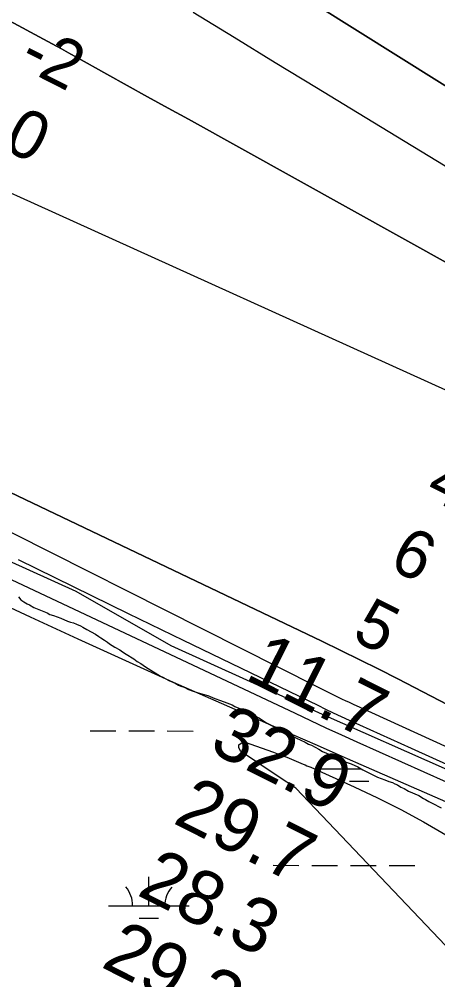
# Model space of a CAD drawing. Extents: x 3219052 to 3256913, y 800770 to 826146.
# Drawn here: x 3238098 to 3238618, y 813264 to 814457 of the extents above; entities that cross this region are included whole.
import ezdxf

# ---------------------------------------------------------------- set-up
doc = ezdxf.new("R2010")
doc.units = 0
for name, color, linetype in [('V-RIVR-EDGE', 7, 'Continuous'), ('V-RIVR-RANG', 7, 'Continuous'), ('V-SITE-VEGE', 7, 'Continuous'), ('V-TOPO-DPTH', 7, 'Continuous'), ('V-TOPO-MAJR', 7, 'Continuous'), ('V-TOPO-MINR', 7, 'Continuous'), ('V-TOPO-WATR', 7, 'Continuous'), ('V-WETL-SWMP', 7, 'Continuous')]:
    doc.layers.add(name, color=color, linetype=linetype)

msp = doc.modelspace()

# ---------------------------------------------------------------- linework, layer by layer
at = {"layer": 'V-RIVR-EDGE'}
for points in [[(3237765.4, 813939.6), (3237832.1, 813904.3), (3237904, 813876.4), (3237927.7, 813858.6), (3237975.5, 813833.1), (3238052.5, 813798.6), (3238167.8, 813746.5), (3238286.2, 813679), (3238474.2, 813593.9)], [(3238474.2, 813593.9), (3238629.4, 813525.1)]]:
    msp.add_lwpolyline(points, dxfattribs=at)
at = {"layer": 'V-SITE-VEGE'}
msp.add_lwpolyline([(3238096.5, 813739.7), (3238099.5, 813736), (3238103.3, 813733.2), (3238107.6, 813730.9), (3238110.5, 813729.5), (3238115.8, 813726.3), (3238132.1, 813719.5), (3238135.4, 813717.6), (3238140.2, 813716.3), (3238149.3, 813713.2), (3238157.4, 813709.5), (3238161.2, 813708.2), (3238165.1, 813707.3), (3238168.9, 813705.5), (3238173.7, 813703.7), (3238176.6, 813701.8), (3238181.4, 813699.1), (3238192.4, 813693.1), (3238196.7, 813690.3), (3238199.1, 813688.5), (3238203.5, 813685.7), (3238207.3, 813683.4), (3238209.7, 813681.1), (3238216.4, 813676.9), (3238222.7, 813673.7), (3238226, 813671.4), (3238230.4, 813668.2), (3238240, 813662.7), (3238244.3, 813659.4), (3238248.6, 813656.7), (3238254.4, 813652.5), (3238273.2, 813641), (3238276, 813639.6), (3238283.7, 813635.5), (3238291.4, 813632.3), (3238295.7, 813630), (3238298.6, 813628.6), (3238302.4, 813627.3), (3238308.1, 813624.5), (3238313.9, 813622.3), (3238318.6, 813620.9), (3238325.8, 813618.7), (3238332, 813616.9), (3238340.6, 813613.3), (3238347.8, 813610.6), (3238355.5, 813607.9), (3238362.2, 813605.2), (3238365.5, 813603.3), (3238380.8, 813597), (3238384.2, 813594.7), (3238392.8, 813590.5), (3238396.2, 813588.7), (3238404.8, 813583.2), (3238412, 813579.5), (3238415.9, 813577.2), (3238424.5, 813572.6), (3238432.6, 813568.5), (3238438.9, 813565.8), (3238442.2, 813563.9), (3238452.8, 813558.9), (3238457.1, 813556.6), (3238460.9, 813555.3), (3238470, 813550.2), (3238474.4, 813547.5), (3238484.4, 813543.4), (3238502.6, 813534.7), (3238510.3, 813532), (3238518.4, 813528.4), (3238524.6, 813524.7), (3238531.4, 813521.5), (3238537.1, 813518.3), (3238542.9, 813515.5), (3238551.9, 813512.4), (3238557.2, 813510.1), (3238561.5, 813508.8), (3238564.4, 813507.4), (3238567.7, 813506), (3238572.1, 813503.3), (3238575.9, 813501.4), (3238581.6, 813498.2), (3238594.1, 813492.8), (3238599.9, 813489.1), (3238602.7, 813487.7), (3238606.6, 813485.4), (3238610.9, 813483.1), (3238621.9, 813477.6)], dxfattribs=at)
at = {"layer": 'V-TOPO-DPTH'}
for points in [[(3238705.8, 814111.8), (3238307.8, 814332.8), (3238282.5, 814346.8), (3238257.2, 814360.9), (3238231.9, 814375), (3238206.6, 814389), (3238167.8, 814410.6), (3238161.8, 814413.9), (3238155.9, 814417.2), (3238150, 814420.4), (3238144, 814423.6), (3237988.9, 814507.3)], [(3237988.9, 814507.3), (3238144, 814423.6), (3238150, 814420.4), (3238155.9, 814417.2), (3238161.8, 814413.9), (3238167.8, 814410.6), (3238206.6, 814389), (3238231.9, 814375), (3238257.2, 814360.9), (3238282.5, 814346.8), (3238307.8, 814332.8), (3238705.8, 814111.8)], [(3238467.2, 814474.8), (3238776.3, 814281.2)], [(3238776.3, 814281.2), (3238467.2, 814474.8)], [(3238939.4, 813444.7), (3238568, 813637.6), (3238544.6, 813649.6), (3238521, 813661.5), (3238497.4, 813673.1), (3238473.6, 813684.6), (3238077.1, 813873.7)], [(3238939.4, 813444.7), (3238568, 813637.6), (3238544.6, 813649.6), (3238521, 813661.5), (3238497.4, 813673.1), (3238473.6, 813684.6), (3238077.1, 813873.7)], [(3238096.2, 813785.9), (3238164.5, 813752.3), (3238232.9, 813718.9), (3238301.4, 813685.7), (3238468.6, 813604.8), (3238478.3, 813600.1), (3238488, 813595.5), (3238497.8, 813591), (3238507.6, 813586.5), (3238584.7, 813551.6), (3238633.1, 813529.7)]]:
    msp.add_lwpolyline(points, dxfattribs=at)
at = {"layer": 'V-TOPO-MAJR'}
msp.add_lwpolyline([(3238951, 812966.5), (3238441.3, 813501.9), (3238430.3, 813509.2), (3238419.4, 813516.5), (3238372.7, 813548), (3238370.7, 813552.4), (3238370.7, 813555.9), (3238373.5, 813557.9), (3238378.2, 813558.9), (3238405.3, 813549.6), (3238413.7, 813546.6), (3238422.1, 813543.4), (3238430.4, 813540.2), (3238438.7, 813536.8), (3238450.5, 813531.8), (3238452.8, 813530.8), (3238455.2, 813529.8), (3238457.6, 813528.8), (3238459.9, 813527.8), (3238513.9, 813503.5), (3238543, 813489.8), (3238571.8, 813475.5), (3238600, 813460.1), (3238627.9, 813444.1)], dxfattribs=at)
at = {"layer": 'V-TOPO-MINR'}
for points in [[(3237988.9, 814507.3), (3238144, 814423.6), (3238150, 814420.4), (3238155.9, 814417.2), (3238161.8, 814413.9), (3238167.8, 814410.6), (3238206.6, 814389), (3238231.9, 814375), (3238257.2, 814360.9), (3238282.5, 814346.8), (3238307.8, 814332.8), (3238705.8, 814111.8)], [(3238467.2, 814474.8), (3238776.3, 814281.2)], [(3238313.6, 814465.9), (3238364.7, 814434.7), (3238415.8, 814403.5), (3238466.9, 814372.4), (3238518.1, 814341.2), (3238724.2, 814215.9)], [(3237506.4, 814461.9), (3237822.7, 814347), (3237864.5, 814331.4), (3237906.3, 814315.5), (3237947.8, 814299.1), (3237989.1, 814282.3), (3238048.9, 814257.5), (3238060.2, 814252.7), (3238071.5, 814247.9), (3238082.8, 814243), (3238094, 814238), (3238653.9, 813984.9)], [(3237947.8, 813890), (3238467.6, 813628), (3238472.5, 813625.5), (3238477.4, 813623.1), (3238482.3, 813620.6), (3238487.2, 813618.2), (3238495.7, 813614.1), (3238496.4, 813613.7), (3238498.3, 813612.8), (3238503.5, 813610.5), (3238506.8, 813609), (3238510, 813607.5), (3238513.3, 813606), (3238516.5, 813604.5), (3239064.6, 813354.5)], [(3237901.8, 813811.9), (3238111.1, 813714.6), (3238170.3, 813687.3), (3238229.5, 813660.3), (3238289, 813633.7), (3238348.5, 813607.4), (3238406.8, 813581.8), (3238437.3, 813568.5), (3238467.8, 813555.1), (3238498.4, 813541.7), (3238528.9, 813528.4), (3238949, 813344.8)], [(3238009.5, 813797.4), (3238440.4, 813594.9), (3238459.6, 813585.9), (3238478.8, 813577), (3238498, 813568.3), (3238517.3, 813559.6), (3238711.7, 813472.5)], [(3238096.2, 813785.9), (3238164.5, 813752.3), (3238232.9, 813718.9), (3238301.4, 813685.7), (3238468.6, 813604.8), (3238478.3, 813600.1), (3238488, 813595.5), (3238497.8, 813591), (3238507.6, 813586.5), (3238584.7, 813551.6), (3238633.1, 813529.7)]]:
    msp.add_lwpolyline(points, dxfattribs=at)
at = {"layer": 'V-TOPO-WATR'}
msp.add_lwpolyline([(3238077.1, 813873.7), (3238473.6, 813684.6), (3238497.4, 813673.1), (3238521, 813661.5), (3238544.6, 813649.6), (3238568, 813637.6), (3238939.4, 813444.7)], dxfattribs=at)
at = {"layer": 'V-WETL-SWMP'}
for p, q in [((3238185.6, 813573.1), (3238217.6, 813573)), ((3238233.6, 813573), (3238265.6, 813572.9)), ((3238281.6, 813572.9), (3238313.6, 813572.8)), ((3238470.4, 813526.1), (3238522.5, 813526)), ((3238520.4, 813526), (3238520.4, 813527.2)), ((3238508.3, 813510.5), (3238532.3, 813510.5)), ((3238413.3, 813406.1), (3238445.3, 813406)), ((3238461.3, 813406), (3238493.3, 813405.9)), ((3238509.3, 813405.9), (3238541.3, 813405.8)), ((3238557.3, 813405.8), (3238589.3, 813405.7)), ((3238258.6, 813355.7), (3238258.6, 813391.7)), ((3238208.6, 813355.8), (3238308.6, 813355.6)), ((3238246.5, 813340.3), (3238270.5, 813340.2))]:
    msp.add_line(p, q, dxfattribs=at)
for points in [[(3238096.5, 813739.7), (3238099.5, 813736), (3238103.3, 813733.2), (3238107.6, 813730.9), (3238110.5, 813729.5), (3238115.8, 813726.3), (3238132.1, 813719.5), (3238135.4, 813717.6), (3238140.2, 813716.3), (3238149.3, 813713.2), (3238157.4, 813709.5), (3238161.2, 813708.2), (3238165.1, 813707.3), (3238168.9, 813705.5), (3238173.7, 813703.7), (3238176.6, 813701.8), (3238181.4, 813699.1), (3238192.4, 813693.1), (3238196.7, 813690.3), (3238199.1, 813688.5), (3238203.5, 813685.7), (3238207.3, 813683.4), (3238209.7, 813681.1), (3238216.4, 813676.9), (3238222.7, 813673.7), (3238226, 813671.4), (3238230.4, 813668.2), (3238240, 813662.7), (3238244.3, 813659.4), (3238248.6, 813656.7), (3238254.4, 813652.5), (3238273.2, 813641), (3238276, 813639.6), (3238283.7, 813635.5), (3238291.4, 813632.3), (3238295.7, 813630), (3238298.6, 813628.6), (3238302.4, 813627.3), (3238308.1, 813624.5), (3238313.9, 813622.3), (3238318.6, 813620.9), (3238325.8, 813618.7), (3238332, 813616.9), (3238340.6, 813613.3), (3238347.8, 813610.6), (3238355.5, 813607.9), (3238362.2, 813605.2), (3238365.5, 813603.3), (3238380.8, 813597), (3238384.2, 813594.7), (3238392.8, 813590.5), (3238396.2, 813588.7), (3238404.8, 813583.2), (3238412, 813579.5), (3238415.9, 813577.2), (3238424.5, 813572.6), (3238432.6, 813568.5), (3238438.9, 813565.8), (3238442.2, 813563.9), (3238452.8, 813558.9), (3238457.1, 813556.6), (3238460.9, 813555.3), (3238470, 813550.2), (3238474.4, 813547.5), (3238484.4, 813543.4), (3238502.6, 813534.7)], [(3238502.6, 813534.7), (3238510.3, 813532), (3238518.4, 813528.4), (3238524.6, 813524.7), (3238531.4, 813521.5), (3238537.1, 813518.3), (3238542.9, 813515.5), (3238551.9, 813512.4), (3238557.2, 813510.1), (3238561.5, 813508.8), (3238564.4, 813507.4), (3238567.7, 813506), (3238572.1, 813503.3), (3238575.9, 813501.4), (3238581.6, 813498.2), (3238594.1, 813492.8), (3238599.9, 813489.1), (3238602.7, 813487.7), (3238606.6, 813485.4), (3238610.9, 813483.1), (3238621.9, 813477.6)]]:
    msp.add_lwpolyline(points, dxfattribs=at)
for centre, start, end in [((3238465.1, 813526.5), 359.1081, 16.3146), ((3238203.3, 813356.3), 359.1081, 40.6518), ((3238313.8, 813356), 139.1081, 180.6517)]:
    msp.add_arc(centre, 35.2, start, end, dxfattribs=at)

# ---------------------------------------------------------------- texts
at = {"layer": 'V-RIVR-RANG'}
for s, height, rotation, p in [('-2', 60, 333.0512, (3238094.8, 814399.4)), ('-0', 60, 333.0512, (3238051.7, 814309.2)), ('4', 60, 333.1554, (3238600.1, 813865.4)), ('6', 60, 333.1554, (3238555.2, 813776.1)), ('5', 60, 333.1554, (3238509.2, 813687.3)), ('11.7', 67, 333.2883, (3238376.5, 813638.1)), ('32.9', 67, 333.2883, (3238331.6, 813548.8)), ('29.7', 67, 333.2883, (3238287.1, 813459.2)), ('28.3', 67, 333.2883, (3238242.4, 813369.8)), ('29.3', 67, 333.2883, (3238197.7, 813280.4))]:
    msp.add_text(s, height=height, rotation=rotation, dxfattribs=at).set_placement(p)

doc.saveas('drawing.dxf')
